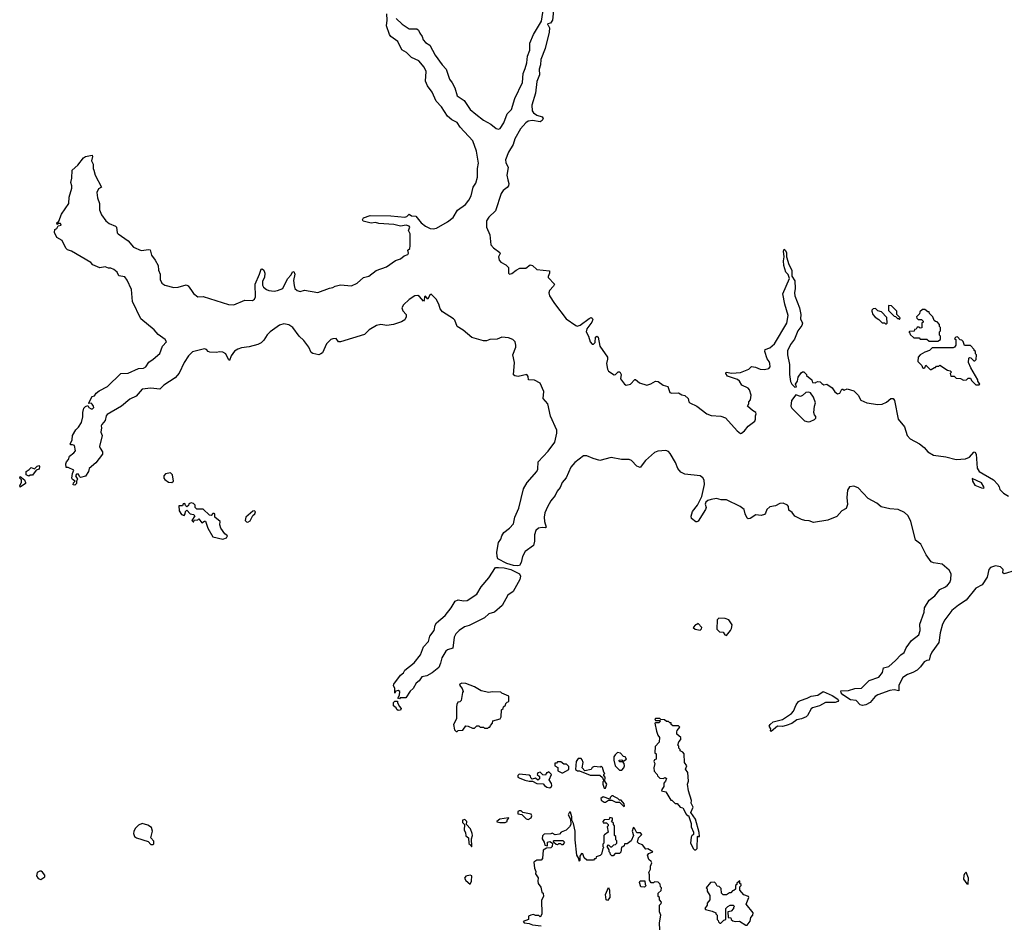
# Model space of a CAD drawing. Extents: x 2029826 to 2248070, y 228728 to 402406.
# Tile 279 of 368: x 2167840 to 2176876, y 250841 to 259150. Entities that reach past the tile are written whole.
import ezdxf

# ---------------------------------------------------------------- set-up
doc = ezdxf.new("R2010")
doc.units = 0

msp = doc.modelspace()

# ---------------------------------------------------------------- linework, layer by layer
at = {"layer": '0CON10XD'}
for points in [[(2171295, 259160), (2171350, 259110), (2171415, 259067.5), (2171484.3, 259065.7), (2171498.8, 259055), (2171511.2, 259025), (2171535, 258996.7), (2171544.1, 258964.1), (2171565, 258942.2), (2171605.2, 258915.2), (2171651.5, 258825), (2171716.7, 258736.7), (2171755, 258695.7), (2171782.9, 258602.9), (2171810.1, 258570.1), (2171834.7, 258525), (2171855, 258452), (2171919.9, 258409.9), (2171975, 258327.5), (2172025, 258282.2), (2172095, 258227.5), (2172165, 258192.9), (2172213, 258153), (2172235, 258144.3), (2172248, 258152), (2172282.5, 258205), (2172314.8, 258285.2), (2172353.2, 258325), (2172383.5, 258426.5), (2172453.9, 258575), (2172459.1, 258655), (2172478.5, 258701.5), (2172493, 258755), (2172500.3, 258815), (2172520.5, 258869.5), (2172521.1, 258935), (2172555.5, 259015), (2172630, 259135), (2172649.5, 259275)], [(2168593, 255437), (2168586.7, 255425), (2168592, 255405), (2168585.8, 255365.8), (2168595.6, 255335), (2168573.3, 255235), (2168577.7, 255217.7), (2168600, 255185), (2168600, 255165), (2168538, 255085), (2168477.5, 255032.5), (2168472, 255005), (2168445, 254962.5), (2168398.3, 254948.3), (2168387.5, 254957.5), (2168379.3, 254979.3), (2168360.7, 254979.3), (2168352.5, 254965), (2168370, 254935), (2168360, 254915), (2168360, 254895), (2168345, 254880), (2168331.7, 254881.7), (2168335, 254900), (2168350, 254915), (2168325, 254932.5), (2168320, 254945), (2168323.6, 254986.4), (2168337, 255017), (2168285, 255040), (2168265, 255042.5), (2168262.5, 255075), (2168270, 255095), (2168287.5, 255115), (2168297.5, 255145), (2168337.5, 255175), (2168352.5, 255195), (2168343.3, 255243.3), (2168325, 255250), (2168308.3, 255248.3), (2168303.8, 255255), (2168321.2, 255295), (2168325, 255336.2), (2168355, 255388), (2168379.3, 255410.7), (2168406.2, 255455), (2168420, 255505), (2168418, 255545), (2168428.6, 255585), (2168445, 255602), (2168465, 255610), (2168475, 255592.5), (2168495, 255578.8), (2168509.5, 255580.5), (2168519.5, 255590.5), (2168518.8, 255605), (2168505, 255623.3), (2168495, 255632.5), (2168475, 255630), (2168474, 255636), (2168505, 255693.3), (2168525, 255700), (2168542.5, 255725), (2168568, 255745), (2168645.7, 255785), (2168767.5, 255902.5), (2168835, 255906.9), (2168930.1, 255949.9), (2168975.8, 255954.2), (2168996.4, 255963.6), (2169025, 256009.4), (2169065, 256035.8), (2169125, 256088.6), (2169150.8, 256155), (2169186.9, 256195), (2169175.7, 256215), (2169110.5, 256260.5), (2169074, 256305), (2168952.5, 256405), (2168874.8, 256564.8), (2168866.4, 256675), (2168825, 256759.2), (2168805, 256790), (2168750.9, 256800.9), (2168733.5, 256835), (2168705, 256858.9), (2168675, 256870), (2168655, 256870), (2168625, 256884), (2168575, 256872.5), (2168511.7, 256901.7), (2168493.3, 256923.3), (2168316.1, 257026.1), (2168279.3, 257039.3), (2168263.9, 257053.9), (2168230, 257125), (2168180.7, 257150.7), (2168158.3, 257198.3), (2168162.5, 257225), (2168180, 257235), (2168191.7, 257258.3), (2168220, 257265), (2168215, 257280), (2168195, 257280), (2168185, 257270), (2168180, 257285), (2168198.3, 257301.7), (2168223.3, 257365), (2168290, 257465), (2168295, 257522.5), (2168318.9, 257605), (2168319.5, 257625), (2168310, 257655), (2168319.2, 257695), (2168321.7, 257768.3), (2168375, 257816.2), (2168425, 257883.8), (2168445, 257896), (2168505, 257906.7), (2168508.8, 257895), (2168500, 257855), (2168513, 257823), (2168513.3, 257785), (2168520.7, 257769.3), (2168533.1, 257723.1), (2168590, 257615), (2168563.2, 257596.8), (2168549.2, 257565), (2168554.3, 257515), (2168571.5, 257465), (2168572.5, 257405), (2168590.2, 257360.2), (2168630, 257305), (2168660, 257280), (2168719.5, 257255), (2168727.3, 257245), (2168735.4, 257195.4), (2168742.2, 257185), (2168835, 257121.8), (2168885, 257063.5), (2168955, 257032.2), (2169025, 257042), (2169037.5, 257037.5), (2169050.9, 256990.9), (2169084, 256945), (2169109.7, 256895), (2169115, 256852.5), (2169128.1, 256815), (2169130, 256765), (2169145, 256731.2), (2169172.5, 256715), (2169255, 256693.2), (2169293, 256697), (2169366.9, 256716.9), (2169385, 256708.9), (2169416.5, 256665), (2169435, 256639.4), (2169475, 256607.8), (2169525, 256611.9), (2169755, 256538.2), (2169805, 256533.3), (2169905, 256577.5), (2169975, 256574.5), (2169995, 256587.1), (2170005, 256607.5), (2170000.8, 256725), (2170041.5, 256815), (2170055, 256862.5), (2170065, 256863.3), (2170080.5, 256850.5), (2170090, 256825), (2170085.8, 256785), (2170069.1, 256750.9), (2170069.5, 256715), (2170078.1, 256695), (2170105, 256673.3), (2170125, 256664.5), (2170175, 256660), (2170206.7, 256665), (2170255.5, 256684.5), (2170297.9, 256772.1), (2170330.4, 256809.6), (2170343.8, 256836.2), (2170355, 256838.6), (2170365.6, 256815), (2170353.4, 256756.6), (2170358.3, 256711.7), (2170365, 256684.2), (2170385, 256664.6), (2170415, 256657.3), (2170455, 256668.1), (2170575, 256647.5), (2170682.3, 256687.7), (2170715, 256693.1), (2170735, 256705.4), (2170785, 256716.5), (2170885, 256709.3), (2170936.2, 256733.8), (2170994.3, 256785.7), (2171045, 256797.8), (2171111.7, 256848.3), (2171205, 256883.6), (2171287.8, 256942.2), (2171335, 256956.4), (2171367.4, 256982.6), (2171401.2, 256995), (2171408.3, 257008.3), (2171402.5, 257035), (2171420, 257050), (2171422, 257075), (2171422.2, 257185), (2171409.5, 257215), (2171419.2, 257245), (2171415.5, 257255.5), (2171386.3, 257266.3), (2171335, 257255.4), (2171275, 257270.8), (2171135, 257278.9), (2171105, 257288.9), (2171065, 257282.3), (2170990.8, 257300.8), (2170984.7, 257315), (2170995, 257331.8), (2171055, 257352.1), (2171245, 257349.4), (2171375, 257338.9), (2171393.3, 257345), (2171415, 257366.7), (2171435, 257350), (2171475, 257346.7), (2171525, 257286.7), (2171563.3, 257255), (2171605.6, 257235.6), (2171635, 257232.5), (2171665, 257237.5), (2171767.5, 257295), (2171817.5, 257335), (2171857.6, 257402.4), (2171931.2, 257455), (2171962.2, 257495), (2171983.3, 257535), (2172001.5, 257615), (2172025, 257650), (2172040.3, 257705), (2172041.3, 257785), (2172050, 257835), (2172032.2, 257945), (2171997.5, 258037.5), (2171881.2, 258165), (2171855.5, 258205.5), (2171805, 258231.7), (2171765, 258265.9), (2171711.3, 258351.3), (2171663.4, 258403.4), (2171626.3, 258486.3), (2171582, 258542), (2171564.6, 258585.4), (2171570, 258675), (2171551.1, 258715), (2171502, 258772), (2171435, 258804.6), (2171389.5, 258849.5), (2171348.2, 258875), (2171309.3, 258949.3), (2171247.3, 258997.3), (2171235, 259013.3), (2171206.5, 259095), (2171213.1, 259145), (2171210, 259205)], [(2172740, 259235), (2172729.4, 259145), (2172710.5, 259119.5), (2172687, 259113), (2172683.3, 259105), (2172688.3, 259098.3), (2172702, 259075), (2172698.2, 259035), (2172663.6, 258885), (2172621.5, 258785), (2172618.4, 258735), (2172608.7, 258695), (2172610.9, 258645), (2172586.9, 258583.1), (2172572.6, 258475), (2172538.5, 258365), (2172543.3, 258315), (2172555, 258296), (2172585, 258274.2), (2172635, 258260), (2172643.8, 258245), (2172633.8, 258225), (2172615, 258214.3), (2172545, 258225.7), (2172505, 258218.1), (2172485, 258204.4), (2172435, 258149.4), (2172385, 258055.7), (2172367.4, 258005), (2172325.6, 257935), (2172298.2, 257865), (2172300.9, 257840.9), (2172321.9, 257795), (2172311.5, 257725), (2172319.7, 257680.3), (2172327.4, 257647.4), (2172324.6, 257625), (2172315, 257609.5), (2172277.4, 257582.6), (2172257.5, 257555), (2172207.8, 257395), (2172145, 257337.7), (2172125.4, 257305), (2172123.1, 257245), (2172153.8, 257175), (2172164.3, 257085), (2172186.9, 257056.9), (2172246, 257015), (2172248, 257005), (2172234.2, 256975), (2172240, 256945), (2172256, 256925), (2172300, 256900), (2172325.4, 256875.4), (2172324.4, 256825), (2172334.4, 256814.4), (2172355, 256820.6), (2172397.5, 256852.5), (2172430.9, 256869.1), (2172485, 256869.2), (2172525, 256901.9), (2172545, 256894.4), (2172585, 256858.8), (2172702.5, 256845), (2172702.9, 256825), (2172688.8, 256795), (2172690, 256785), (2172748.6, 256725), (2172738.9, 256705), (2172703.1, 256665), (2172696.6, 256643.4), (2172702.2, 256615), (2172747.3, 256545), (2172855, 256404.6), (2172945, 256342.9), (2172955, 256338.5), (2172985, 256345.9), (2173065, 256410), (2173085, 256418.8), (2173095, 256412.5), (2173098.3, 256398.3), (2173091.5, 256375), (2173043.9, 256315), (2173038, 256285), (2173060.4, 256245), (2173074.1, 256194.1), (2173095, 256174.2), (2173107, 256173), (2173121.7, 256188.3), (2173125, 256238.8), (2173135, 256245.7), (2173147.5, 256237.5), (2173162.9, 256155), (2173233.8, 256055), (2173235.4, 256035), (2173225.3, 255995), (2173234.3, 255944.3), (2173245, 255925.6), (2173295, 255891.9), (2173306.6, 255893.4), (2173330.8, 255919.2), (2173348.3, 255918.3), (2173360, 255895), (2173354.2, 255855), (2173390, 255805), (2173405, 255797.5), (2173445, 255807.1), (2173485, 255850), (2173492.5, 255847.5), (2173527.6, 255817.6), (2173595, 255796), (2173632, 255808), (2173675, 255834.2), (2173700.3, 255830.3), (2173745, 255796.2), (2173787.5, 255785), (2173805, 255730), (2173825, 255723.3), (2173885, 255726.7), (2173915, 255707.5), (2173945, 255701.2), (2173973.8, 255675), (2173982, 255645), (2173991.2, 255635), (2174054.1, 255604.1), (2174145, 255533.1), (2174185, 255517.5), (2174275, 255513.8), (2174317, 255497), (2174425, 255376.5), (2174455, 255354.4), (2174465, 255355.6), (2174493.1, 255376.9), (2174525, 255421.2), (2174585, 255467.5), (2174593.3, 255485), (2174592.5, 255515), (2174600, 255535), (2174596.4, 255546.4), (2174563.6, 255563.6), (2174520, 255605), (2174530, 255625), (2174530, 255645), (2174546.4, 255663.6), (2174553.3, 255705), (2174536.2, 255755), (2174525, 255768), (2174467.8, 255797.8), (2174446.7, 255833.3)], [(2174446.7, 255833.3), (2174428.6, 255848.6), (2174335, 255880.6), (2174318.8, 255905), (2174322.5, 255915), (2174375, 255905.7), (2174455, 255912.5), (2174530, 255945), (2174555, 255967.5), (2174591.7, 255961.7), (2174635, 255942.5), (2174675, 255940), (2174715, 255950), (2174725.8, 255965), (2174724, 255995), (2174717.8, 256015), (2174698.7, 256038.7), (2174679.4, 256105), (2174680, 256125), (2174725, 256138.5), (2174766.7, 256175), (2174880.8, 256365), (2174891.2, 256435), (2174861.4, 256541.4), (2174844.1, 256635), (2174904.5, 256775), (2174890.8, 256810.8), (2174870.4, 256835), (2174853.8, 256895), (2174850.9, 256939.1), (2174856.2, 256975), (2174848.1, 257025), (2174855, 257043.3), (2174865, 257036.2), (2174875.7, 257015), (2174878, 256975), (2174896.9, 256905), (2174925, 256852.5), (2174927.3, 256797.3), (2174953.3, 256755), (2174958, 256685), (2174949.2, 256645), (2174952.3, 256615), (2174995.6, 256505), (2175007.1, 256445), (2175005.6, 256405.6), (2175022.5, 256365), (2175018, 256345), (2174981.9, 256295), (2174950, 256220), (2174915, 256169.2), (2174887.6, 256112.4), (2174887.7, 256075), (2174905.5, 255985), (2174904.4, 255895), (2174915, 255830), (2174927, 255807), (2174955, 255780), (2174968.3, 255781.7), (2174960, 255805), (2174977.5, 255835), (2174985, 255870), (2175010.7, 255909.3), (2175025, 255920), (2175035, 255920), (2175060, 255895), (2175060, 255885), (2175110, 255845), (2175115, 255820), (2175141.7, 255818.3), (2175150, 255825), (2175165, 255830), (2175187, 255827), (2175200.7, 255810.7), (2175220.7, 255800.7), (2175247, 255807), (2175295, 255772.5), (2175320, 255735), (2175345, 255717.5), (2175366.4, 255723.6), (2175385, 255760), (2175395, 255760), (2175405, 255750), (2175435, 255763.3), (2175495, 255743.8), (2175534.3, 255704.3), (2175558.8, 255658.8), (2175615, 255633.3), (2175715, 255620.8), (2175755, 255622.7), (2175795, 255640.6), (2175835, 255674), (2175855, 255673.8), (2175867.1, 255655), (2175901.4, 255485), (2175958.6, 255415), (2175983.3, 255335), (2176012, 255305), (2176098.3, 255258.3), (2176140, 255225), (2176175, 255184.5), (2176225, 255153.6), (2176338.1, 255138.1), (2176435.5, 255114.5), (2176520.3, 255120.3), (2176557.1, 255135), (2176595, 255183.3), (2176605, 255183.8), (2176618.1, 255165), (2176627.1, 255035), (2176646, 255005), (2176777, 254927), (2176816.7, 254885), (2176830, 254865), (2176835, 254840), (2176867.5, 254805), (2176915, 254780)], [(2176975, 254095.9), (2176874.7, 254064.7), (2176863.1, 254075), (2176864.4, 254105), (2176840.5, 254130.5), (2176795, 254140), (2176750, 254125), (2176734, 254105), (2176717.1, 254035), (2176672.9, 253965), (2176615, 253935.4), (2176525, 253823.8), (2176455, 253778.2), (2176395, 253730), (2176328.8, 253645), (2176309.5, 253605), (2176287.7, 253525), (2176274.3, 253435), (2176211.7, 253348.3), (2176195, 253313.1), (2176185.9, 253275), (2176165, 253269.6), (2176140.1, 253259.9), (2176108, 253212), (2176077.2, 253182.8), (2176035, 253159.3), (2175986.6, 253143.4), (2175945.5, 253114.5), (2175906.4, 253045), (2175907.5, 252992.5), (2175865, 253001.7), (2175824.2, 252994.2), (2175715, 252954.5), (2175690, 252940), (2175645, 252884.5), (2175605, 252863.6), (2175575, 252856.9), (2175552.1, 252865), (2175515, 252903.6), (2175465, 252909.3), (2175394.8, 252954.8), (2175378.8, 252975), (2175376.1, 252993.9), (2175445, 252997), (2175505, 253012.6), (2175565, 253017.9), (2175635, 253086.8), (2175725, 253118.2), (2175759, 253161), (2175766.9, 253205), (2175816.2, 253215), (2175878.2, 253271.8), (2175925, 253323), (2175956.8, 253345), (2175975, 253387.5), (2176025, 253453.6), (2176090, 253505), (2176104.8, 253545), (2176101, 253605), (2176139.5, 253715), (2176144.8, 253755), (2176186.4, 253823.6), (2176238.8, 253865), (2176285, 253922.1), (2176335, 253945.2), (2176355, 253961.2), (2176375.6, 253985), (2176386.4, 254015), (2176388.8, 254065), (2176368.9, 254098.9), (2176305, 254153.9), (2176225, 254168.1), (2176205, 254177.5), (2176159.1, 254239.1), (2176109.6, 254339.6), (2176061.1, 254375), (2176017.6, 254547.6), (2175990.1, 254600.1), (2175959.2, 254629.2), (2175901.2, 254655), (2175825, 254662), (2175745, 254679.4), (2175705.7, 254715), (2175626.8, 254756.8), (2175535, 254855.6), (2175495, 254871.4), (2175455, 254864), (2175436.5, 254835), (2175431.2, 254765), (2175437.4, 254702.6), (2175425, 254666.2), (2175385, 254642.5), (2175338.8, 254591.2), (2175255, 254559.2), (2175125, 254537.1), (2175085, 254552.5), (2175045, 254554.2), (2175015, 254562.9), (2174955, 254594.3), (2174928.2, 254628.2), (2174899.3, 254649.3), (2174894.2, 254684.2), (2174886.6, 254696.6), (2174845.3, 254715.3), (2174815, 254711.5), (2174775, 254688.4), (2174725, 254680), (2174695, 254655.2), (2174685, 254623.2), (2174675, 254611), (2174645, 254602), (2174595, 254608.6), (2174545, 254574.3), (2174525, 254570.8), (2174515, 254576.2), (2174496.7, 254615), (2174487.3, 254657.3), (2174451.9, 254685), (2174326.2, 254743.8), (2174276.3, 254746.3), (2174235, 254757.1), (2174185, 254749.4), (2174155, 254738.2), (2174137.3, 254722.7), (2174131.8, 254705), (2174139.4, 254675), (2174134.7, 254655), (2174065, 254549.2), (2174055, 254542.2), (2174045, 254544.5), (2174005.6, 254575), (2174001.5, 254595), (2174015, 254638.6), (2174058.9, 254695), (2174099.2, 254775), (2174124, 254885), (2174121.8, 254925), (2174108.2, 254948.2), (2174085, 254964.5), (2173945, 254980.3), (2173907.9, 254997.9), (2173880.8, 255030.8), (2173858.9, 255088.9), (2173809.7, 255169.7), (2173795, 255187.7), (2173768.8, 255198.8), (2173695, 255191.2), (2173665, 255180), (2173583.8, 255106.2), (2173535, 255040), (2173505, 255054.5), (2173455, 255104.7), (2173433.8, 255113.8), (2173363.8, 255113.8), (2173267.1, 255132.9), (2173165, 255107.2), (2173103.8, 255123.8), (2173045, 255150), (2173015, 255147.9), (2172935, 255086.9), (2172898.9, 255045), (2172854.3, 254945.7), (2172818.4, 254905), (2172800.8, 254859.2), (2172770.9, 254825), (2172755.3, 254784.7), (2172714.6, 254735), (2172685, 254681.4), (2172659.2, 254625), (2172654.6, 254585.4), (2172656.2, 254545), (2172672, 254495), (2172665, 254488), (2172635, 254491.3), (2172600, 254485), (2172576.8, 254465), (2172563.2, 254425), (2172564.1, 254365.9), (2172555.8, 254325), (2172479.2, 254270.8), (2172455, 254226.2), (2172441, 254169), (2172426.6, 254143.4), (2172412.1, 254137.9), (2172371.8, 254141.8), (2172311.4, 254161.4), (2172229.2, 254205), (2172220.5, 254225), (2172218.2, 254265), (2172235.4, 254354.6), (2172256, 254384), (2172264.5, 254415), (2172284.5, 254445.5), (2172335, 254484.2), (2172371.8, 254525), (2172383.1, 254585), (2172420.7, 254669.3), (2172462.9, 254845), (2172496.2, 254903.8), (2172586.2, 255005), (2172593.5, 255026.5), (2172599.2, 255095), (2172688.4, 255191.6), (2172750, 255275), (2172768.8, 255355), (2172769.7, 255385), (2172712.4, 255512.4), (2172687.5, 255625), (2172644.3, 255675), (2172648.8, 255738.8), (2172617.1, 255815), (2172565, 255842.1), (2172510, 255845), (2172507, 255877), (2172495, 255896), (2172415, 255875.7), (2172385, 255881.4), (2172372.5, 255892.5), (2172381.2, 256005), (2172366.4, 256075), (2172392.7, 256145), (2172394.6, 256165), (2172387.5, 256195), (2172365, 256217.3), (2172325, 256231.2), (2172265, 256236.6), (2172220.9, 256219.1), (2172154.7, 256215.3), (2172122.5, 256205), (2172095, 256204), (2171990, 256235), (2171910.9, 256300.9), (2171854.5, 256335), (2171832.5, 256392.5), (2171821.4, 256405), (2171718.9, 256468.9), (2171698.5, 256498.5), (2171685, 256541.2), (2171661.1, 256585), (2171615, 256631.9), (2171602.8, 256627.2), (2171585, 256586.7), (2171565, 256612.5), (2171555, 256607.5), (2171553.3, 256576.7), (2171545, 256567.5), (2171510.2, 256610.2), (2171495, 256618.2), (2171465, 256615.3), (2171415, 256583.2), (2171363.5, 256535), (2171347.1, 256505), (2171357.6, 256477.6), (2171387.5, 256445), (2171387.5, 256425), (2171374.5, 256395.5), (2171345, 256378.1), (2171270, 256355), (2171210, 256345), (2171155, 256352.8), (2171115, 256345.3), (2171046.4, 256305), (2171005, 256260.9), (2170785, 256193.3), (2170765.4, 256195.4), (2170745, 256225.4), (2170715, 256223.3), (2170695.5, 256214.5), (2170655, 256176.7), (2170617.5, 256095), (2170605, 256083.3), (2170585, 256076.7), (2170528.7, 256088.7), (2170515, 256097.5), (2170494.3, 256145), (2170447.1, 256207.1), (2170405, 256246.7), (2170347.3, 256327.3), (2170309.5, 256349.5), (2170265, 256358.9), (2170225, 256347.5), (2170140, 256285), (2170111.5, 256258.5), (2170081, 256209), (2170055, 256184.6), (2170025, 256170.4), (2169945, 256148.6), (2169875, 256138.6), (2169841.6, 256128.4), (2169810, 256110), (2169780.6, 256065), (2169765, 256023.8), (2169755, 256033.3), (2169730.6, 256085), (2169705, 256100), (2169675, 256104), (2169645, 256095.6), (2169585, 256098.5), (2169570.6, 256105), (2169554.2, 256125), (2169535, 256130.8), (2169425, 256102.5), (2169387.9, 256065), (2169349.1, 256005), (2169305, 255905.6), (2169267.7, 255865), (2169162.6, 255797.4), (2169125, 255761.5), (2169045, 255770), (2168965, 255758.9), (2168908.5, 255695), (2168851.9, 255668.1), (2168775, 255604.4), (2168642.4, 255527.6), (2168632.9, 255515), (2168625, 255471.2), (2168593, 255437)], [(2175915, 256400), (2175920, 256415), (2175890, 256445), (2175890, 256475), (2175840, 256525), (2175811.7, 256528.3), (2175811.7, 256481.7), (2175865, 256430), (2175878.3, 256428.3), (2175895, 256410), (2175905, 256410), (2175915, 256400)], [(2175795, 256360), (2175800, 256365), (2175798.3, 256418.3), (2175748.3, 256468.3), (2175715, 256480), (2175695, 256500), (2175671.7, 256498.3), (2175660, 256485), (2175660, 256475), (2175670, 256445), (2175690.7, 256420.7), (2175725, 256400), (2175755, 256370), (2175775, 256370), (2175785, 256360), (2175795, 256360)], [(2176265, 256200), (2176290, 256215), (2176290, 256245), (2176280, 256255), (2176280, 256285), (2176290, 256295), (2176290, 256325), (2176280, 256335), (2176280, 256355), (2176258.3, 256378.3), (2176245, 256380), (2176231.7, 256391.7), (2176220, 256425), (2176190, 256455), (2176185, 256470), (2176175, 256470), (2176145, 256490), (2176125, 256490), (2176101.7, 256468.3), (2176098.3, 256451.7), (2176070, 256425), (2176071.7, 256411.7), (2176085, 256400), (2176115, 256400), (2176130, 256385), (2176130, 256375), (2176120, 256365), (2176118.3, 256321.7), (2176105, 256320), (2176095, 256330), (2176075, 256330), (2176068.3, 256311.7), (2176051.7, 256308.3), (2176048.3, 256291.7), (2176005, 256290), (2176000, 256285), (2176010, 256275), (2176011.7, 256261.7), (2176045, 256230), (2176095, 256230), (2176105, 256220), (2176165, 256220), (2176185, 256200), (2176265, 256200)], [(2176645, 255800), (2176650, 255805), (2176633, 255833), (2176632.5, 255845), (2176567.5, 255955), (2176547.5, 256005), (2176550, 256045), (2176555, 256050), (2176568.3, 256048.3), (2176595, 256020), (2176605, 256020), (2176618.3, 256031.7), (2176620, 256075), (2176610, 256085), (2176610, 256105), (2176600, 256115), (2176600, 256125), (2176565, 256160), (2176511.7, 256161.7), (2176498.3, 256198.3), (2176485, 256210), (2176471.7, 256211.7), (2176445, 256240), (2176431.7, 256238.3), (2176420, 256225), (2176430, 256215), (2176430, 256165), (2176420, 256145), (2176405, 256140), (2176215, 256140), (2176190, 256115), (2176145, 256100), (2176103.9, 256076.1), (2176086.2, 256055), (2176082.5, 256015), (2176118.8, 255978.8), (2176125, 255960), (2176135, 255952.5), (2176147.5, 255955), (2176155, 255980), (2176195, 255940), (2176205, 255940), (2176235, 255960), (2176245, 255960), (2176255, 255970), (2176275, 255970), (2176285, 255980), (2176353, 255933), (2176378.3, 255928.3), (2176390, 255915), (2176380, 255905), (2176385, 255880), (2176415, 255880), (2176435, 255862.5), (2176475, 255857.5), (2176502.3, 255842.3), (2176530, 255845), (2176545, 255860), (2176565, 255860), (2176575, 255840), (2176615, 255800), (2176645, 255800)], [(2175075, 255460.8), (2175095, 255464), (2175135, 255481.2), (2175146.2, 255495), (2175145, 255510), (2175132.5, 255525), (2175127.5, 255545), (2175132.5, 255605), (2175143.3, 255635), (2175126.1, 255686.1), (2175096.4, 255726.4), (2175081.7, 255731.7), (2175055, 255730), (2175025, 255702.5), (2175005, 255692.5), (2174961.7, 255708.3), (2174924, 255655), (2174917.5, 255605), (2174925, 255586.7), (2175040.9, 255470.9), (2175075, 255460.8)], [(2167925, 254962.5), (2167900, 254975), (2167900, 255005), (2167928.3, 255021.7), (2167945, 255040), (2167975, 255030), (2168000, 255055), (2168015, 255060), (2168021.7, 255051.7), (2168020, 255025), (2167991.7, 255018.3), (2167958.3, 254971.7), (2167935, 254970), (2167925, 254962.5)], [(2169235, 254902.5), (2169253, 254917), (2169242.5, 254975), (2169223, 254993), (2169177.7, 254982.3), (2169163.8, 254965), (2169164, 254945), (2169171.2, 254931.2), (2169205, 254906.7), (2169235, 254902.5)], [(2167845, 254862.5), (2167840, 254875), (2167857.5, 254905), (2167857.5, 254927.5), (2167840, 254945), (2167845, 254960), (2167885, 254927.5), (2167892.5, 254905), (2167892.5, 254895), (2167845, 254862.5)], [(2176685, 254853.3), (2176690, 254855), (2176687.5, 254865), (2176665, 254901.2), (2176580, 254940), (2176584.2, 254915), (2176605, 254880.8), (2176665, 254854.3), (2176685, 254853.3)], [(2169705, 254383.3), (2169737.5, 254395), (2169747.5, 254415), (2169723.6, 254433.6), (2169686.4, 254486.4), (2169676.7, 254515), (2169680, 254545), (2169630, 254585), (2169630, 254615), (2169625, 254620), (2169611.7, 254618.3), (2169597.5, 254602.5), (2169583, 254603), (2169525, 254660), (2169465, 254660), (2169450, 254675), (2169450, 254695), (2169435, 254710), (2169415, 254717.5), (2169391.7, 254708.3), (2169388.3, 254691.7), (2169375, 254680), (2169361.7, 254691.7), (2169355, 254710), (2169341.7, 254708.3), (2169335, 254690), (2169301.7, 254688.3), (2169302.5, 254645), (2169325, 254610), (2169348.3, 254601.7), (2169360, 254615), (2169362.5, 254637.5), (2169375, 254650), (2169405, 254617.5), (2169435, 254610), (2169448.3, 254598.3), (2169420, 254555), (2169431.7, 254541.7), (2169438.3, 254541.7), (2169441.7, 254558.3), (2169475, 254560), (2169485, 254570), (2169513, 254533), (2169535, 254550), (2169545, 254550), (2169566.1, 254486.1), (2169613.8, 254405), (2169705, 254383.3)], [(2169935, 254540), (2169955, 254552.5), (2169980, 254600), (2169998.8, 254615), (2170003.6, 254633.6), (2169995, 254643.3), (2169979.3, 254640.7), (2169913.8, 254585), (2169910, 254555), (2169921.7, 254541.7), (2169935, 254540)], [(2171325, 252920), (2171310, 252925), (2171327, 252953), (2171327.5, 252985), (2171313.3, 252996.7), (2171291.7, 252988.3), (2171281.7, 252971.7), (2171282.5, 253015), (2171271.7, 253041.7), (2171273.8, 253055), (2171335.8, 253135), (2171362, 253158), (2171375, 253182), (2171459.9, 253250.1), (2171517.2, 253322.8), (2171545.5, 253395), (2171590.9, 253445), (2171604.8, 253495.2), (2171643.7, 253546.3), (2171653.6, 253595), (2171664.7, 253615), (2171744.5, 253685), (2171800.9, 253755), (2171836.1, 253815), (2171865, 253826.3), (2171911.6, 253818.4), (2171945, 253821.6), (2172035, 253878.8), (2172074.7, 253945.3), (2172145, 254030), (2172205, 254122.5), (2172234.6, 254125.4), (2172285, 254121.8), (2172347, 254107), (2172427.3, 254065), (2172434.7, 254044.7), (2172430, 254015), (2172369.5, 253905), (2172320.5, 253869.5), (2172268, 253775), (2172198.8, 253715), (2172145, 253698.6), (2172105, 253662), (2171965, 253593.3), (2171921.7, 253578.3), (2171873, 253547), (2171843.9, 253516.1), (2171827, 253485), (2171816, 253384), (2171765, 253367.4), (2171750.3, 253355), (2171714.3, 253295.7), (2171702.8, 253245), (2171685, 253206.9), (2171625, 253156.5), (2171575, 253130.5), (2171529.2, 253120.8), (2171505, 253084.3), (2171478, 253062), (2171450, 253015), (2171421.9, 252988.1), (2171385, 252927.5), (2171332.5, 252927.5), (2171325, 252920)], [(2174325, 253500), (2174362.5, 253545), (2174372.5, 253565), (2174377, 253597), (2174347.5, 253645), (2174315, 253656.2), (2174255, 253660), (2174240, 253645), (2174238.3, 253558.3), (2174263.3, 253533.3), (2174295, 253530), (2174310, 253505), (2174325, 253500)], [(2174085, 253550), (2174098.3, 253561.7), (2174100, 253575), (2174065, 253610), (2174055, 253600), (2174041.7, 253598.3), (2174020, 253575), (2174038.3, 253558.3), (2174085, 253550)], [(2171855, 252620), (2171865, 252630), (2171907, 252633), (2171935, 252670), (2171957, 252667), (2171995, 252650), (2172015, 252650), (2172035, 252670), (2172055, 252670), (2172065, 252660), (2172095, 252660), (2172105, 252650), (2172135, 252650), (2172145, 252660), (2172155, 252660), (2172160, 252675), (2172180, 252695), (2172181.7, 252718.3), (2172250, 252735), (2172257.5, 252755), (2172263, 252817), (2172278.3, 252831.7), (2172280, 252845), (2172298.3, 252861.7), (2172300, 252875), (2172315, 252890), (2172330, 252895), (2172330, 252945), (2172265, 252970), (2172255, 252980), (2172175, 252982.5), (2172145, 252977.5), (2172075, 252993.3), (2172015, 253030), (2171935, 253061.2), (2171897, 253063), (2171880, 253055), (2171877.5, 253045), (2171900, 253015), (2171910, 252985), (2171903, 252977), (2171890, 252905), (2171878.3, 252891.7), (2171861.7, 252888.3), (2171853, 252867), (2171847.5, 252845), (2171850, 252735), (2171820, 252685), (2171830, 252635), (2171845, 252620), (2171855, 252620)], [(2174735, 252620), (2174730, 252625), (2174732.5, 252645), (2174718.3, 252668.3), (2174726.7, 252685), (2174755, 252707.3), (2174840.3, 252729.7), (2174924, 252786), (2174940, 252805), (2174964.5, 252865), (2174988.5, 252895), (2175005.7, 252905), (2175066.3, 252923.7), (2175102.2, 252942.2), (2175165, 252954), (2175215, 252985.8), (2175295, 252949.1), (2175346.6, 252916.6), (2175353.9, 252905), (2175349.5, 252895), (2175325, 252884.1), (2175235, 252886.9), (2175180.8, 252855), (2175115, 252835.9), (2175103.6, 252826.4), (2175069.2, 252765), (2175056.4, 252755), (2175015, 252736.1), (2174972.8, 252727.2), (2174925, 252694.2), (2174875, 252674.3), (2174840, 252665), (2174793.2, 252666.8), (2174735, 252620)], [(2171313, 252813), (2171301.7, 252821.7), (2171296.4, 252836.4), (2171270, 252855), (2171270, 252885), (2171283, 252897), (2171308.3, 252898.3), (2171307.5, 252885), (2171323, 252853), (2171341.7, 252831.7), (2171335, 252813.8), (2171313, 252813)], [(2174045, 251532.5), (2174057.5, 251545), (2174060, 251655), (2174065, 251660), (2174072.5, 251652.5), (2174080, 251655), (2174077, 251693), (2174043.3, 251815), (2174000, 251875), (2174020, 251925), (2174003, 251963), (2174006.2, 251985), (2173977.5, 252075), (2173970, 252135), (2173978.8, 252165), (2173973, 252243), (2173950, 252275), (2173962.5, 252305), (2173940, 252335), (2173937.5, 252415), (2173925, 252430), (2173901.7, 252441.7), (2173900, 252455), (2173890, 252465), (2173890, 252485), (2173880, 252495), (2173890, 252525), (2173907.5, 252545), (2173907.5, 252565), (2173870, 252595), (2173870, 252615), (2173873, 252627), (2173898.3, 252658.3), (2173885, 252670), (2173835, 252670), (2173820, 252685), (2173818.3, 252698.3), (2173805, 252700), (2173795, 252710), (2173775, 252710), (2173757, 252727), (2173725, 252730), (2173715, 252740), (2173675, 252740), (2173670, 252735), (2173675, 252720), (2173715, 252720), (2173720, 252715), (2173705, 252700), (2173675, 252700), (2173670, 252695), (2173683, 252623), (2173697.5, 252585), (2173712.5, 252565), (2173707, 252523), (2173673, 252483), (2173670, 252425), (2173680, 252415), (2173680, 252365), (2173665, 252360), (2173660, 252345), (2173667.5, 252325), (2173658.8, 252285), (2173662.5, 252255), (2173690, 252225), (2173691.7, 252211.7), (2173715, 252190), (2173745, 252187.5), (2173765, 252197.5), (2173776.7, 252186.7), (2173767, 252163), (2173750, 252145), (2173752.5, 252115), (2173731.7, 252088.3), (2173730, 252075), (2173770, 252065), (2173815, 251990), (2173825, 251990), (2173855, 251960), (2173875, 251960), (2173900, 251925), (2173925, 251920), (2173955, 251860), (2173965, 251850), (2173978.3, 251848.3), (2173985, 251830), (2174003.3, 251775), (2174003.6, 251743.6), (2174022.5, 251695), (2174022.5, 251675), (2174007, 251663), (2174000.7, 251649.3), (2173996.7, 251595), (2174022.5, 251542.5), (2174033, 251533), (2174045, 251532.5)], [(2173215, 252100), (2173227.5, 252135), (2173210, 252165), (2173211.7, 252201.7), (2173200, 252215), (2173200, 252225), (2173210, 252235), (2173200, 252245), (2173188.3, 252288.3), (2173175, 252300), (2173167.5, 252292.5), (2173110.7, 252299.3), (2173095, 252290), (2173085, 252270), (2173025, 252260), (2173002.5, 252285), (2173010, 252335), (2173000.7, 252360.7), (2172992.5, 252372.5), (2172965, 252372.5), (2172946.2, 252345), (2172941.7, 252271.7), (2172958.3, 252258.3), (2172977, 252257), (2173075, 252217.5), (2173165, 252220), (2173187.5, 252197.5), (2173200, 252165), (2173193, 252157), (2173190, 252135), (2173205, 252100), (2173215, 252100)], [(2173365, 252263.8), (2173383.3, 252285), (2173390, 252305), (2173386.4, 252326.4), (2173375, 252340), (2173345, 252340), (2173340, 252355), (2173365, 252360), (2173375, 252350), (2173385, 252350), (2173410, 252365), (2173396.4, 252386.4), (2173380.7, 252390.7), (2173355, 252420), (2173325, 252427.5), (2173303.3, 252406.7), (2173293.6, 252386.4), (2173292.5, 252355), (2173303.6, 252303.6), (2173344.2, 252264.2), (2173365, 252263.8)], [(2172825, 252240), (2172878.3, 252271.7), (2172878.3, 252298.3), (2172858.3, 252318.3), (2172835, 252320), (2172805, 252340), (2172775, 252340), (2172765, 252330), (2172751.7, 252328.3), (2172750, 252305), (2172778.3, 252288.3), (2172780, 252260), (2172815, 252240), (2172825, 252240)], [(2172705, 252102.5), (2172720, 252115), (2172722.5, 252125), (2172721.7, 252141.7), (2172700, 252175), (2172720, 252225), (2172695, 252250), (2172685, 252240), (2172675, 252240), (2172665, 252220), (2172641.7, 252221.7), (2172617, 252247), (2172595, 252240), (2172590, 252225), (2172610, 252205), (2172610, 252185), (2172595, 252172.5), (2172575, 252190), (2172541.7, 252181.7), (2172530, 252195), (2172528.3, 252208.3), (2172515, 252217.5), (2172425, 252227.5), (2172410, 252215), (2172411.7, 252201.7), (2172423, 252193), (2172475, 252172.5), (2172515, 252162.5), (2172545, 252162.5), (2172585, 252142.5), (2172645, 252140), (2172655, 252122.5), (2172678.3, 252108.3), (2172705, 252102.5)], [(2173385, 251930), (2173390, 251935), (2173387.5, 251955), (2173358.3, 251988.3), (2173345, 251990), (2173330, 252005), (2173291.7, 252021.7), (2173285, 252030), (2173275, 252030), (2173260, 252015), (2173255, 252000), (2173195, 252020), (2173173.3, 252005), (2173175, 251990), (2173205, 251972.5), (2173215, 251972.5), (2173245, 251990), (2173275, 251990), (2173310.7, 251970.7), (2173345, 251970), (2173385, 251930)], [(2172505, 251813.3), (2172535, 251827.5), (2172541.2, 251845), (2172535, 251860), (2172457.5, 251877.5), (2172441.7, 251891.7), (2172425, 251892.5), (2172410, 251885), (2172410, 251865), (2172448.3, 251858.3), (2172487, 251817), (2172505, 251813.3)], [(2173715, 250800), (2173710, 250865), (2173722.5, 250935), (2173710, 250965), (2173710, 251025), (2173728.3, 251041.7), (2173730, 251055), (2173710, 251075), (2173710, 251095), (2173700, 251105), (2173700, 251135), (2173728.3, 251161.7), (2173730, 251185), (2173720, 251195), (2173718.3, 251218.3), (2173698.3, 251238.3), (2173665, 251240), (2173655, 251230), (2173635, 251230), (2173620, 251255), (2173620, 251305), (2173612.5, 251325), (2173630, 251355), (2173630, 251385), (2173640, 251415), (2173635.9, 251425.9), (2173612.5, 251445), (2173600, 251485), (2173615, 251500), (2173650, 251515), (2173605, 251542.5), (2173585, 251540), (2173555, 251580), (2173521.7, 251591.7), (2173510, 251605), (2173520, 251645), (2173550, 251675), (2173538.3, 251688.3), (2173505, 251690), (2173486.1, 251726.1), (2173475, 251737.5), (2173470, 251735), (2173460, 251705), (2173472.5, 251665), (2173450, 251615), (2173415, 251590), (2173391.7, 251588.3), (2173388.3, 251571.7), (2173375, 251560), (2173361.7, 251558.3), (2173357, 251513), (2173345, 251500), (2173305, 251500), (2173285, 251480), (2173275, 251480), (2173261.7, 251491.7), (2173260, 251505), (2173250, 251515), (2173250, 251535), (2173230, 251565), (2173245, 251580), (2173261.7, 251561.7), (2173275, 251560), (2173291.7, 251578.3), (2173308.3, 251581.7), (2173320, 251595), (2173320, 251615), (2173310, 251625), (2173310, 251655), (2173300, 251665), (2173300, 251755), (2173290, 251765), (2173288.3, 251778.3), (2173270, 251795), (2173280, 251805), (2173280, 251825), (2173255, 251830), (2173248.3, 251811.7), (2173205, 251810), (2173190, 251795), (2173195, 251780), (2173225, 251780), (2173240, 251765), (2173240, 251755), (2173230, 251745), (2173240, 251695), (2173208.3, 251671.7), (2173200, 251665), (2173200, 251595), (2173190, 251585), (2173190, 251565), (2173200, 251555), (2173190, 251545), (2173180, 251495), (2173168.3, 251481.7), (2173131.7, 251468.3), (2173128.3, 251451.7), (2173115, 251450), (2173105, 251440), (2173045, 251440), (2173021.7, 251461.7), (2173008.3, 251498.3), (2172995, 251500), (2172980, 251475), (2172980, 251435), (2172975, 251430), (2172970, 251455), (2172953.6, 251483.6), (2172937.5, 251625), (2172937.5, 251705), (2172922.5, 251775), (2172907.5, 251805), (2172906.7, 251835), (2172895, 251880), (2172885, 251880), (2172873.3, 251855), (2172893.3, 251815), (2172897.5, 251765), (2172886.7, 251745), (2172856.4, 251713.6), (2172810, 251695), (2172792.5, 251677.5), (2172755, 251672.5), (2172725, 251686.7), (2172715, 251680), (2172653, 251677), (2172637, 251663), (2172633.3, 251635), (2172652.5, 251605), (2172660, 251575), (2172685, 251570), (2172682.5, 251605), (2172705, 251610), (2172730, 251595), (2172727.5, 251565), (2172715, 251552.5), (2172675, 251550), (2172645, 251530), (2172637.5, 251455), (2172625, 251440), (2172585, 251437.5), (2172558.3, 251421.7), (2172563.3, 251365), (2172577.5, 251335), (2172573.3, 251315), (2172597, 251277), (2172593.8, 251245), (2172598.8, 251225), (2172621.7, 251191.7), (2172632.5, 251145), (2172642.5, 251135), (2172646.7, 251105), (2172629.3, 251070.7), (2172632.5, 250945), (2172625, 250930), (2172615, 250920), (2172605, 250930), (2172575, 250930), (2172555, 250940), (2172530, 250935), (2172510, 250925), (2172510, 250895), (2172460, 250875), (2172470, 250865), (2172515, 250858.8), (2172545, 250846.7), (2172625, 250836.7)], [(2169065, 251582.5), (2169071.7, 251588.3), (2169071.7, 251611.7), (2169042.5, 251645), (2169058.8, 251705), (2169048.6, 251738.6), (2169015, 251758.8), (2168965, 251774), (2168929.5, 251760.5), (2168901.2, 251728.8), (2168887.7, 251702.3), (2168883.9, 251683.9), (2168894, 251655), (2168912.9, 251642.9), (2169019.1, 251609.1), (2169045, 251583.3), (2169065, 251582.5)], [(2171985, 251560), (2171990, 251565), (2171987.5, 251635), (2171996.7, 251665), (2171993, 251683), (2171976.1, 251726.1), (2171940, 251765), (2171942.5, 251795), (2171925, 251813.3), (2171903.3, 251805), (2171903.3, 251785), (2171922.5, 251765), (2171917.5, 251715), (2171931.7, 251691.7), (2171933, 251663), (2171957.5, 251645), (2171963, 251593), (2171978.3, 251578.3), (2171985, 251560)], [(2172295, 251783.3), (2172312.5, 251795), (2172313, 251807), (2172330, 251825), (2172325, 251827.5), (2172245, 251813.8), (2172220, 251795), (2172220, 251790), (2172245, 251783.3), (2172295, 251783.3)], [(2172825, 251580), (2172815, 251580), (2172805, 251590), (2172785, 251590), (2172775, 251580), (2172763, 251583), (2172741.7, 251601.7), (2172740, 251615), (2172745, 251620), (2172825, 251620), (2172840, 251605), (2172825, 251580)], [(2168035, 251262.5), (2168070, 251285), (2168071.7, 251301.7), (2168049.3, 251329.3), (2168037.5, 251337.5), (2168025, 251337.5), (2168000, 251325), (2167993.9, 251293.9), (2168009.5, 251269.5), (2168035, 251262.5)], [(2171975, 251220), (2171987.5, 251245), (2171990, 251295), (2171975, 251300), (2171935, 251292.5), (2171922.5, 251275), (2171933.3, 251253.3), (2171975, 251220)], [(2176545, 251220), (2176547.5, 251275), (2176525, 251330), (2176510, 251315), (2176503, 251297), (2176502.5, 251265), (2176531.7, 251221.7), (2176545, 251220)], [(2173575, 251190), (2173540, 251195), (2173527.5, 251235), (2173535, 251250), (2173578.3, 251248.3), (2173580, 251215), (2173590, 251205), (2173575, 251190)], [(2174515, 250842.5), (2174545, 250880), (2174548.3, 250911.7), (2174566.7, 250935), (2174570, 250955), (2174507.5, 251035), (2174532.5, 251095), (2174527.5, 251105), (2174485, 251120), (2174450, 251165), (2174450, 251195), (2174460, 251205), (2174460, 251215), (2174450, 251225), (2174448.3, 251248.3), (2174421.7, 251228.3), (2174420, 251215), (2174410, 251205), (2174408.3, 251171.7), (2174395, 251160), (2174381.7, 251158.3), (2174365, 251140), (2174355, 251140), (2174325, 251120), (2174295, 251120), (2174280, 251135), (2174278.3, 251178.3), (2174258.3, 251198.3), (2174241.7, 251201.7), (2174230, 251225), (2174216.4, 251236.4), (2174180, 251235), (2174140, 251185), (2174150, 251175), (2174150, 251155), (2174172.5, 251115), (2174172.5, 251075), (2174147.5, 251045), (2174147.5, 251025), (2174127.5, 250995), (2174132.5, 250985), (2174195, 250970), (2174230, 250955), (2174230, 250945), (2174240, 250935), (2174240, 250895), (2174250, 250885), (2174251.7, 250871.7), (2174265, 250860), (2174275, 250860), (2174301.7, 250888.3), (2174320, 250895), (2174320, 250995), (2174340, 251015), (2174360, 251025), (2174387, 251027), (2174400, 251015), (2174390, 251005), (2174390, 250995), (2174368.3, 250971.7), (2174340, 250965), (2174341.7, 250911.7), (2174365, 250910), (2174370, 250895), (2174385, 250882.5), (2174405, 250877.5), (2174445, 250880), (2174503, 250843), (2174515, 250842.5)], [(2173235, 251067.5), (2173223.6, 251073.6), (2173216.7, 251125), (2173245, 251187.5), (2173252.5, 251165), (2173256.7, 251095), (2173235, 251067.5)]]:
    msp.add_lwpolyline(points, dxfattribs=at)

doc.saveas('drawing.dxf')
